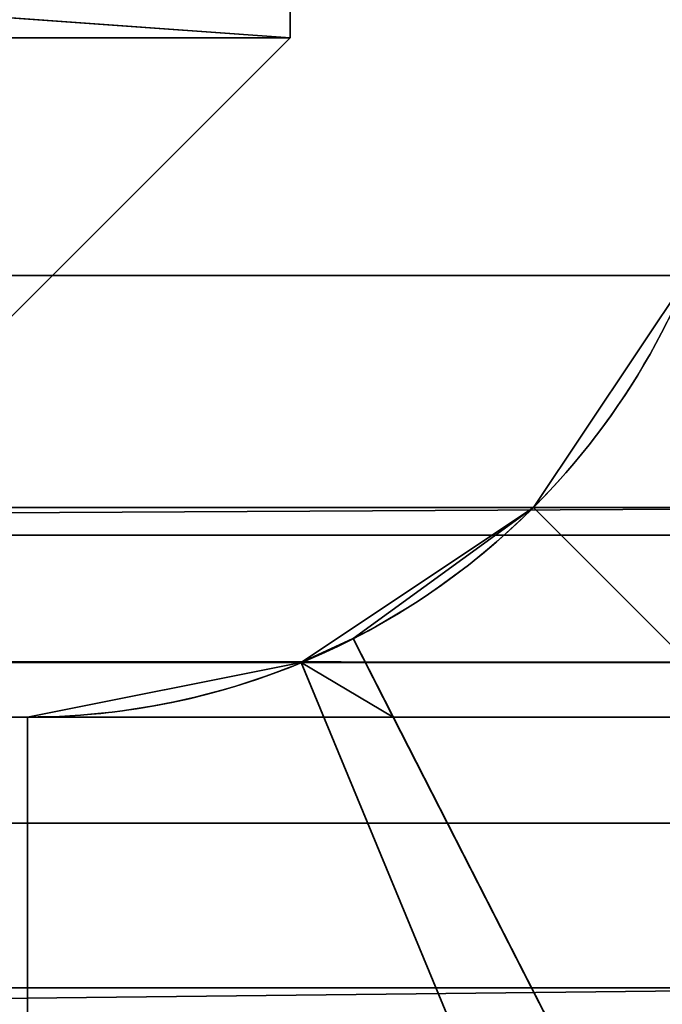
# Model space of a CAD drawing. Header units: millimetres. Extents: x -603 to 3703, y -120 to 249.
# Tile 644 of 656: x 1984.4 to 1985.82, y 16.17 to 18.34. Entities that reach past the tile are written whole.
import ezdxf

# ---------------------------------------------------------------- set-up
doc = ezdxf.new("R2010")
doc.units = ezdxf.units.MM
doc.layers.add('152', color=7, linetype='Continuous', true_color=0xffffff)

# ---------------------------------------------------------------- blocks, each defined once
blk = doc.blocks.new('UG_SURFACE_002')
at = {"layer": '152', "color": 252, "linetype": 'Continuous', "lineweight": 35}
for points in [[(2177.5, -30, 2213.0001), (2177.5, 229.8, 2213.0001), (822.5, 229.8, 2213.0001), (822.5, -30, 2213.0001)], [(972.5, -30, 2063), (972.5, 229.8, 2063), (2027.4999, 229.8, 2063), (2027.4999, -30, 2063)]]:
    blk.add_3dface(points, dxfattribs=at)
blk = doc.blocks.new('UG_SURFACE_130')
at = {"layer": '152', "color": 41, "linetype": 'Continuous', "lineweight": 35}
for points in [[(1985, 18.3, 2018.5001), (1985, 70.3, 2018.5001), (1015, 70.3, 2018.5001), (1015, 18.3, 2018.5001)], [(1978, 18.8, 2011.4999), (1985, 70.3, 2018.5001), (1985, 18.3, 2018.5001)], [(1985, 18.3, 2018.5001), (1983.5, 16.8, 2017), (1978, 16.8, 2011.4999), (1978, 18.8, 2011.4999)], [(1983.5, 16.8, 2017), (1985, 18.3, 2018.5001), (1015, 18.3, 2018.5001), (1016.5, 16.8, 2017)]]:
    blk.add_3dface(points, dxfattribs=at)
blk = doc.blocks.new('UG_SURFACE_141')
at = {"layer": '152', "color": 41, "linetype": 'Continuous', "lineweight": 35}
for points in [[(1978, 18.8, -5), (1985, 70.3, -5), (1985, 18.3, -5)], [(1985, 18.3, 2018.5001), (1985, 70.3, 2018.5001), (1978, 18.8, 2011.4999)], [(1985, 18.3, -5), (1985, 70.3, -5), (1985, 70.3, 2018.5001), (1985, 18.3, 2018.5001)], [(1985, 18.3, -5), (1983.5, 16.8, -5), (1978, 16.8, -5), (1978, 18.8, -5)], [(1978, 18.8, 2011.4999), (1978, 16.8, 2011.4999), (1983.5, 16.8, 2017), (1985, 18.3, 2018.5001)], [(1983.5, 16.8, -5), (1985, 18.3, -5), (1985, 18.3, 2018.5001), (1983.5, 16.8, 2017)]]:
    blk.add_3dface(points, dxfattribs=at)
blk = doc.blocks.new('UG_SURFACE_145')
at = {"layer": '152', "color": 252, "linetype": 'Continuous', "lineweight": 35}
for points in [[(1935.2, 18.38, 2019.5), (1986.5, 18.38, 2019.5), (1986.5, 17.7754, 2019.3796), (1935.2, 17.7754, 2019.3796)], [(1935.2, 17.2013, 2020.7655), (1986.5, 17.2013, 2020.7655), (1986.5, 18.38, 2020.9999), (1935.2, 18.38, 2020.9999)], [(1935.2, 17.7754, 2019.3796), (1986.5, 17.7754, 2019.3796), (1986.5, 17.2628, 2019.0372), (1935.2, 17.2628, 2019.0372)], [(1935.2, 16.9732, 2018.6391), (1986.5, 17.2628, 2019.0372), (1986.5, 16.9203, 2018.5246)], [(1935.2, 16.9732, 2018.6391), (1935.2, 17.2628, 2019.0372), (1986.5, 17.2628, 2019.0372)], [(1935.2, 16.2021, 2020.098), (1986.5, 16.2021, 2020.098), (1986.5, 17.2013, 2020.7655), (1935.2, 17.2013, 2020.7655)], [(1986.5, 16.9203, 2018.5246), (1932.7, 16.9203, 2018.5246), (1935.2, 16.9732, 2018.6391)], [(1986.5, 16.8, 2017.92), (1932.7, 16.8, 2017.92), (1932.7, 16.9203, 2018.5246), (1986.5, 16.9203, 2018.5246)], [(1932.7, 16.8, 2017.92), (1986.5, 16.8, 2017.92), (1935.2, 16.8, 2015.9006)], [(1986.5, 16.8, 2017.92), (1986.5, 16.8, 2012.5799), (1935.2, 16.8, 2012.5799), (1935.2, 16.8, 2015.9006)], [(1935.2, 16.8, 2012.5799), (1986.5, 16.8, 2012.5799), (1986.5, 16.5655, 2011.4014), (1935.2, 16.5655, 2011.4014)], [(1935.2, 16.5655, 2011.4014), (1986.5, 16.5655, 2011.4014), (1986.5, 15.8979, 2010.4022), (1935.2, 15.8979, 2010.4022)], [(1986.5, 16.2021, 2020.098), (1935.2, 16.2021, 2020.098), (1935.2, 15.6376, 2019.3219)], [(1935.2, 15.6376, 2019.3219), (1986.5, 15.5345, 2019.0988), (1986.5, 16.2021, 2020.098)]]:
    blk.add_3dface(points, dxfattribs=at)
blk = doc.blocks.new('UG_SURFACE_146')
at = {"layer": '152', "color": 252, "linetype": 'Continuous', "lineweight": 35}
for points in [[(1985.5372, 17.2628, 79.2), (1985.8798, 17.7754, 79.2), (1987.2656, 17.2013, 79.2), (1986.5979, 16.2021, 79.2)], [(1986.5979, 16.2021, 372.8), (1987.2656, 17.2013, 372.8), (1985.8798, 17.7754, 372.8), (1985.5372, 17.2628, 372.8)], [(1985.5372, 17.2628, 389.2), (1985.8798, 17.7754, 389.2), (1987.2656, 17.2013, 389.2), (1986.5979, 16.2021, 389.2)], [(1986.5979, 16.2021, 682.8), (1987.2656, 17.2013, 682.8), (1985.8798, 17.7754, 682.8), (1985.5372, 17.2628, 682.8)], [(1985.5372, 17.2628, 699.2), (1985.8798, 17.7754, 699.2), (1987.2656, 17.2013, 699.2), (1986.5979, 16.2021, 699.2)], [(1986.5979, 16.2021, 992.8), (1987.2656, 17.2013, 992.8), (1985.8798, 17.7754, 992.8), (1985.5372, 17.2628, 992.8)], [(1985.5372, 17.2628, 1009.2), (1985.8798, 17.7754, 1009.2), (1987.2656, 17.2013, 1009.2), (1986.5979, 16.2021, 1009.2)], [(1986.5979, 16.2021, 1302.8001), (1987.2656, 17.2013, 1302.8001), (1985.8798, 17.7754, 1302.8001), (1985.5372, 17.2628, 1302.8001)], [(1985.5372, 17.2628, 1319.2), (1985.8798, 17.7754, 1319.2), (1987.2656, 17.2013, 1319.2), (1986.5979, 16.2021, 1319.2)], [(1986.5979, 16.2021, 1612.8), (1987.2656, 17.2013, 1612.8), (1985.8798, 17.7754, 1612.8), (1985.5372, 17.2628, 1612.8)], [(1985.5372, 17.2628, 1629.2), (1985.8798, 17.7754, 1629.2), (1987.2656, 17.2013, 1629.2), (1986.5979, 16.2021, 1629.2)], [(1986.5979, 16.2021, 1922.7999), (1987.2656, 17.2013, 1922.7999), (1985.8798, 17.7754, 1922.7999), (1985.5372, 17.2628, 1922.7999)], [(1985.5372, 17.2628, 1939.2), (1985.8798, 17.7754, 1939.2), (1987.2656, 17.2013, 1939.2), (1986.5979, 16.2021, 1939.2)], [(1986.5979, 16.2021, 62.8), (1987.2656, 17.2013, 62.8), (1985.8798, 17.7754, 62.8), (1985.5372, 17.2628, 62.8)], [(1985.5372, 17.2628, 1939.2), (1985.5372, 17.2628, 2009.0001), (1985.8798, 17.7754, 2009.0001), (1985.8798, 17.7754, 1939.2)], [(1985.8798, 17.7754, 62.8), (1985.8798, 17.7754, -7), (1985.5372, 17.2628, -7), (1985.5372, 17.2628, 62.8)], [(1985.5372, 17.2628, 1629.2), (1985.5372, 17.2628, 1686.42), (1985.8798, 17.7754, 1686.42), (1985.8798, 17.7754, 1629.2)], [(1985.8798, 17.7754, 1922.7999), (1985.8798, 17.7754, 1865.58), (1985.5372, 17.2628, 1865.58), (1985.5372, 17.2628, 1922.7999)], [(1985.5372, 17.2628, 1686.42), (1985.5372, 17.2628, 1746.14), (1985.8798, 17.7754, 1746.14), (1985.8798, 17.7754, 1686.42)], [(1985.5372, 17.2628, 1746.14), (1985.5372, 17.2628, 1805.86), (1985.8798, 17.7754, 1805.86), (1985.8798, 17.7754, 1746.14)], [(1985.5372, 17.2628, 1805.86), (1985.5372, 17.2628, 1865.58), (1985.8798, 17.7754, 1865.58), (1985.8798, 17.7754, 1805.86)], [(1985.5372, 17.2628, 1319.2), (1985.5372, 17.2628, 1376.42), (1985.8798, 17.7754, 1376.42), (1985.8798, 17.7754, 1319.2)], [(1985.8798, 17.7754, 1612.8), (1985.8798, 17.7754, 1555.58), (1985.5372, 17.2628, 1555.58), (1985.5372, 17.2628, 1612.8)], [(1985.5372, 17.2628, 1376.42), (1985.5372, 17.2628, 1436.1399), (1985.8798, 17.7754, 1436.1399), (1985.8798, 17.7754, 1376.42)], [(1985.5372, 17.2628, 1436.1399), (1985.5372, 17.2628, 1495.86), (1985.8798, 17.7754, 1495.86), (1985.8798, 17.7754, 1436.1399)], [(1985.5372, 17.2628, 1495.86), (1985.5372, 17.2628, 1555.58), (1985.8798, 17.7754, 1555.58), (1985.8798, 17.7754, 1495.86)], [(1985.5372, 17.2628, 1009.2), (1985.5372, 17.2628, 1066.42), (1985.8798, 17.7754, 1066.42), (1985.8798, 17.7754, 1009.2)], [(1985.8798, 17.7754, 1302.8001), (1985.8798, 17.7754, 1245.58), (1985.5372, 17.2628, 1245.58), (1985.5372, 17.2628, 1302.8001)], [(1985.5372, 17.2628, 1066.42), (1985.5372, 17.2628, 1126.14), (1985.8798, 17.7754, 1126.14), (1985.8798, 17.7754, 1066.42)], [(1985.5372, 17.2628, 1126.14), (1985.5372, 17.2628, 1185.86), (1985.8798, 17.7754, 1185.86), (1985.8798, 17.7754, 1126.14)], [(1985.5372, 17.2628, 1185.86), (1985.5372, 17.2628, 1245.58), (1985.8798, 17.7754, 1245.58), (1985.8798, 17.7754, 1185.86)], [(1985.5372, 17.2628, 699.2), (1985.5372, 17.2628, 746.4667), (1985.8798, 17.7754, 746.4667), (1985.8798, 17.7754, 699.2)], [(1985.8798, 17.7754, 992.8), (1985.8798, 17.7754, 945.5333), (1985.5372, 17.2628, 945.5333), (1985.5372, 17.2628, 992.8)], [(1985.5372, 17.2628, 746.4667), (1985.5372, 17.2628, 796.2334), (1985.8798, 17.7754, 796.2334), (1985.8798, 17.7754, 746.4667)], [(1985.5372, 17.2628, 796.2334), (1985.5372, 17.2628, 846), (1985.8798, 17.7754, 846), (1985.8798, 17.7754, 796.2334)], [(1985.5372, 17.2628, 846), (1985.5372, 17.2628, 895.7667), (1985.8798, 17.7754, 895.7667), (1985.8798, 17.7754, 846)], [(1985.5372, 17.2628, 895.7667), (1985.5372, 17.2628, 945.5333), (1985.8798, 17.7754, 945.5333), (1985.8798, 17.7754, 895.7667)], [(1985.5372, 17.2628, 389.2), (1985.5372, 17.2628, 446.42), (1985.8798, 17.7754, 446.42), (1985.8798, 17.7754, 389.2)], [(1985.8798, 17.7754, 682.8), (1985.8798, 17.7754, 625.58), (1985.5372, 17.2628, 625.58), (1985.5372, 17.2628, 682.8)], [(1985.5372, 17.2628, 446.42), (1985.5372, 17.2628, 506.14), (1985.8798, 17.7754, 506.14), (1985.8798, 17.7754, 446.42)], [(1985.5372, 17.2628, 506.14), (1985.5372, 17.2628, 565.86), (1985.8798, 17.7754, 565.86), (1985.8798, 17.7754, 506.14)], [(1985.5372, 17.2628, 565.86), (1985.5372, 17.2628, 625.58), (1985.8798, 17.7754, 625.58), (1985.8798, 17.7754, 565.86)], [(1985.5372, 17.2628, 79.2), (1985.5372, 17.2628, 136.42), (1985.8798, 17.7754, 136.42), (1985.8798, 17.7754, 79.2)], [(1985.8798, 17.7754, 372.8), (1985.8798, 17.7754, 315.58), (1985.5372, 17.2628, 315.58), (1985.5372, 17.2628, 372.8)], [(1985.5372, 17.2628, 136.42), (1985.5372, 17.2628, 196.14), (1985.8798, 17.7754, 196.14), (1985.8798, 17.7754, 136.42)], [(1985.5372, 17.2628, 196.14), (1985.5372, 17.2628, 255.86), (1985.8798, 17.7754, 255.86), (1985.8798, 17.7754, 196.14)], [(1985.5372, 17.2628, 255.86), (1985.5372, 17.2628, 315.58), (1985.8798, 17.7754, 315.58), (1985.8798, 17.7754, 255.86)], [(1986.5979, 16.2021, 2009.0001), (1987.2656, 17.2013, 2009.0001), (1985.8798, 17.7754, 2009.0001), (1985.5372, 17.2628, 2009.0001)], [(1985.5372, 17.2628, -7), (1985.8798, 17.7754, -7), (1987.2656, 17.2013, -7), (1986.5979, 16.2021, -7)], [(1985.1391, 16.9732, 1939.2), (1985.0247, 16.9203, 2009.0001), (1985.5372, 17.2628, 2009.0001)], [(1985.1391, 16.9732, 62.8), (1985.5372, 17.2628, -7), (1985.0247, 16.9203, -7)], [(1985.1391, 16.9732, 1922.7999), (1985.5372, 17.2628, 1865.58), (1985.0247, 16.9203, 1865.58)], [(1985.1391, 16.9732, 1629.2), (1985.0247, 16.9203, 1686.42), (1985.5372, 17.2628, 1686.42)], [(1985.0247, 16.9203, 1686.42), (1985.0247, 16.9203, 1746.14), (1985.5372, 17.2628, 1746.14), (1985.5372, 17.2628, 1686.42)], [(1985.0247, 16.9203, 1746.14), (1985.0247, 16.9203, 1805.86), (1985.5372, 17.2628, 1805.86), (1985.5372, 17.2628, 1746.14)], [(1985.0247, 16.9203, 1805.86), (1985.0247, 16.9203, 1865.58), (1985.5372, 17.2628, 1865.58), (1985.5372, 17.2628, 1805.86)], [(1985.1391, 16.9732, 1612.8), (1985.5372, 17.2628, 1555.58), (1985.0247, 16.9203, 1555.58)], [(1985.1391, 16.9732, 1319.2), (1985.0247, 16.9203, 1376.42), (1985.5372, 17.2628, 1376.42)], [(1985.0247, 16.9203, 1376.42), (1985.0247, 16.9203, 1436.1399), (1985.5372, 17.2628, 1436.1399), (1985.5372, 17.2628, 1376.42)], [(1985.0247, 16.9203, 1436.1399), (1985.0247, 16.9203, 1495.86), (1985.5372, 17.2628, 1495.86), (1985.5372, 17.2628, 1436.1399)], [(1985.0247, 16.9203, 1495.86), (1985.0247, 16.9203, 1555.58), (1985.5372, 17.2628, 1555.58), (1985.5372, 17.2628, 1495.86)], [(1985.1391, 16.9732, 1302.8001), (1985.5372, 17.2628, 1245.58), (1985.0247, 16.9203, 1245.58)], [(1985.1391, 16.9732, 1009.2), (1985.0247, 16.9203, 1066.42), (1985.5372, 17.2628, 1066.42)], [(1985.0247, 16.9203, 1066.42), (1985.0247, 16.9203, 1126.14), (1985.5372, 17.2628, 1126.14), (1985.5372, 17.2628, 1066.42)], [(1985.0247, 16.9203, 1126.14), (1985.0247, 16.9203, 1185.86), (1985.5372, 17.2628, 1185.86), (1985.5372, 17.2628, 1126.14)], [(1985.0247, 16.9203, 1185.86), (1985.0247, 16.9203, 1245.58), (1985.5372, 17.2628, 1245.58), (1985.5372, 17.2628, 1185.86)], [(1985.1391, 16.9732, 992.8), (1985.5372, 17.2628, 945.5333), (1985.0247, 16.9203, 945.5333)], [(1985.1391, 16.9732, 699.2), (1985.0247, 16.9203, 746.4667), (1985.5372, 17.2628, 746.4667)], [(1985.0247, 16.9203, 746.4667), (1985.0247, 16.9203, 796.2334), (1985.5372, 17.2628, 796.2334), (1985.5372, 17.2628, 746.4667)], [(1985.0247, 16.9203, 796.2334), (1985.0247, 16.9203, 846), (1985.5372, 17.2628, 846), (1985.5372, 17.2628, 796.2334)], [(1985.0247, 16.9203, 846), (1985.0247, 16.9203, 895.7667), (1985.5372, 17.2628, 895.7667), (1985.5372, 17.2628, 846)], [(1985.0247, 16.9203, 895.7667), (1985.0247, 16.9203, 945.5333), (1985.5372, 17.2628, 945.5333), (1985.5372, 17.2628, 895.7667)], [(1985.1391, 16.9732, 682.8), (1985.5372, 17.2628, 625.58), (1985.0247, 16.9203, 625.58)], [(1985.1391, 16.9732, 389.2), (1985.0247, 16.9203, 446.42), (1985.5372, 17.2628, 446.42)], [(1985.0247, 16.9203, 446.42), (1985.0247, 16.9203, 506.14), (1985.5372, 17.2628, 506.14), (1985.5372, 17.2628, 446.42)], [(1985.0247, 16.9203, 506.14), (1985.0247, 16.9203, 565.86), (1985.5372, 17.2628, 565.86), (1985.5372, 17.2628, 506.14)], [(1985.0247, 16.9203, 565.86), (1985.0247, 16.9203, 625.58), (1985.5372, 17.2628, 625.58), (1985.5372, 17.2628, 565.86)], [(1985.1391, 16.9732, 372.8), (1985.5372, 17.2628, 315.58), (1985.0247, 16.9203, 315.58)], [(1985.1391, 16.9732, 79.2), (1985.0247, 16.9203, 136.42), (1985.5372, 17.2628, 136.42)], [(1985.0247, 16.9203, 136.42), (1985.0247, 16.9203, 196.14), (1985.5372, 17.2628, 196.14), (1985.5372, 17.2628, 136.42)], [(1985.0247, 16.9203, 196.14), (1985.0247, 16.9203, 255.86), (1985.5372, 17.2628, 255.86), (1985.5372, 17.2628, 196.14)], [(1985.0247, 16.9203, 255.86), (1985.0247, 16.9203, 315.58), (1985.5372, 17.2628, 315.58), (1985.5372, 17.2628, 255.86)], [(1985.5372, 17.2628, 2009.0001), (1985.0247, 16.9203, 2009.0001), (1985.5987, 15.5345, 2009.0001), (1986.5979, 16.2021, 2009.0001)], [(1986.5979, 16.2021, -7), (1985.5987, 15.5345, -7), (1985.0247, 16.9203, -7), (1985.5372, 17.2628, -7)], [(1986.5979, 16.2021, 79.2), (1985.822, 15.6376, 79.2), (1985.1391, 16.9732, 79.2), (1985.5372, 17.2628, 79.2)], [(1985.5372, 17.2628, 372.8), (1985.1391, 16.9732, 372.8), (1985.822, 15.6376, 372.8), (1986.5979, 16.2021, 372.8)], [(1986.5979, 16.2021, 389.2), (1985.822, 15.6376, 389.2), (1985.1391, 16.9732, 389.2), (1985.5372, 17.2628, 389.2)], [(1985.5372, 17.2628, 682.8), (1985.1391, 16.9732, 682.8), (1985.822, 15.6376, 682.8), (1986.5979, 16.2021, 682.8)], [(1986.5979, 16.2021, 699.2), (1985.822, 15.6376, 699.2), (1985.1391, 16.9732, 699.2), (1985.5372, 17.2628, 699.2)], [(1985.5372, 17.2628, 992.8), (1985.1391, 16.9732, 992.8), (1985.822, 15.6376, 992.8), (1986.5979, 16.2021, 992.8)], [(1986.5979, 16.2021, 1009.2), (1985.822, 15.6376, 1009.2), (1985.1391, 16.9732, 1009.2), (1985.5372, 17.2628, 1009.2)], [(1985.5372, 17.2628, 1302.8001), (1985.1391, 16.9732, 1302.8001), (1985.822, 15.6376, 1302.8001), (1986.5979, 16.2021, 1302.8001)], [(1986.5979, 16.2021, 1319.2), (1985.822, 15.6376, 1319.2), (1985.1391, 16.9732, 1319.2), (1985.5372, 17.2628, 1319.2)], [(1985.5372, 17.2628, 1612.8), (1985.1391, 16.9732, 1612.8), (1985.822, 15.6376, 1612.8), (1986.5979, 16.2021, 1612.8)], [(1986.5979, 16.2021, 1629.2), (1985.822, 15.6376, 1629.2), (1985.1391, 16.9732, 1629.2), (1985.5372, 17.2628, 1629.2)], [(1985.5372, 17.2628, 1922.7999), (1985.1391, 16.9732, 1922.7999), (1985.822, 15.6376, 1922.7999), (1986.5979, 16.2021, 1922.7999)], [(1986.5979, 16.2021, 1939.2), (1985.822, 15.6376, 1939.2), (1985.1391, 16.9732, 1939.2), (1985.5372, 17.2628, 1939.2)], [(1985.5372, 17.2628, 62.8), (1985.1391, 16.9732, 62.8), (1985.822, 15.6376, 62.8), (1986.5979, 16.2021, 62.8)], [(1985.5372, 17.2628, 2009.0001), (1985.5372, 17.2628, 1939.2), (1985.1391, 16.9732, 1939.2)], [(1985.1391, 16.9732, 62.8), (1985.5372, 17.2628, 62.8), (1985.5372, 17.2628, -7)], [(1985.1391, 16.9732, 1922.7999), (1985.5372, 17.2628, 1922.7999), (1985.5372, 17.2628, 1865.58)], [(1985.5372, 17.2628, 1686.42), (1985.5372, 17.2628, 1629.2), (1985.1391, 16.9732, 1629.2)], [(1985.1391, 16.9732, 1612.8), (1985.5372, 17.2628, 1612.8), (1985.5372, 17.2628, 1555.58)], [(1985.5372, 17.2628, 1376.42), (1985.5372, 17.2628, 1319.2), (1985.1391, 16.9732, 1319.2)], [(1985.1391, 16.9732, 1302.8001), (1985.5372, 17.2628, 1302.8001), (1985.5372, 17.2628, 1245.58)], [(1985.5372, 17.2628, 1066.42), (1985.5372, 17.2628, 1009.2), (1985.1391, 16.9732, 1009.2)], [(1985.1391, 16.9732, 992.8), (1985.5372, 17.2628, 992.8), (1985.5372, 17.2628, 945.5333)], [(1985.5372, 17.2628, 746.4667), (1985.5372, 17.2628, 699.2), (1985.1391, 16.9732, 699.2)], [(1985.1391, 16.9732, 682.8), (1985.5372, 17.2628, 682.8), (1985.5372, 17.2628, 625.58)], [(1985.5372, 17.2628, 446.42), (1985.5372, 17.2628, 389.2), (1985.1391, 16.9732, 389.2)], [(1985.1391, 16.9732, 372.8), (1985.5372, 17.2628, 372.8), (1985.5372, 17.2628, 315.58)], [(1985.5372, 17.2628, 136.42), (1985.5372, 17.2628, 79.2), (1985.1391, 16.9732, 79.2)], [(1985.1391, 16.9732, 1939.2), (1985.1391, 16.9732, 1936.7), (1985.0247, 16.9203, 1936.7), (1985.0247, 16.9203, 2009.0001)], [(1985.0247, 16.9203, 1936.7), (1985.1391, 16.9732, 1936.7), (1985.2277, 16.8, 1936.7)], [(1985.0247, 16.9203, -7), (1985.0247, 16.9203, 65.3), (1985.1391, 16.9732, 62.8)], [(1985.0247, 16.9203, 65.3), (1985.1391, 16.9732, 65.3), (1985.1391, 16.9732, 62.8)], [(1985.2277, 16.8, 65.3), (1985.1391, 16.9732, 65.3), (1985.0247, 16.9203, 65.3)], [(1985.0247, 16.9203, 1626.7), (1985.1391, 16.9732, 1626.7), (1985.2277, 16.8, 1626.7)], [(1985.0247, 16.9203, 1865.58), (1985.0247, 16.9203, 1925.3), (1985.1391, 16.9732, 1922.7999)], [(1985.0247, 16.9203, 1925.3), (1985.1391, 16.9732, 1925.3), (1985.1391, 16.9732, 1922.7999)], [(1985.1391, 16.9732, 1629.2), (1985.1391, 16.9732, 1626.7), (1985.0247, 16.9203, 1626.7), (1985.0247, 16.9203, 1686.42)], [(1985.2277, 16.8, 1925.3), (1985.1391, 16.9732, 1925.3), (1985.0247, 16.9203, 1925.3)], [(1985.0247, 16.9203, 1316.7), (1985.1391, 16.9732, 1316.7), (1985.2277, 16.8, 1316.7)], [(1985.0247, 16.9203, 1555.58), (1985.0247, 16.9203, 1615.3001), (1985.1391, 16.9732, 1612.8)], [(1985.0247, 16.9203, 1615.3001), (1985.1391, 16.9732, 1615.3001), (1985.1391, 16.9732, 1612.8)], [(1985.1391, 16.9732, 1319.2), (1985.1391, 16.9732, 1316.7), (1985.0247, 16.9203, 1316.7), (1985.0247, 16.9203, 1376.42)], [(1985.2277, 16.8, 1615.3001), (1985.1391, 16.9732, 1615.3001), (1985.0247, 16.9203, 1615.3001)], [(1985.0247, 16.9203, 1006.7), (1985.1391, 16.9732, 1006.7), (1985.2277, 16.8, 1006.7)], [(1985.0247, 16.9203, 1245.58), (1985.0247, 16.9203, 1305.3), (1985.1391, 16.9732, 1302.8001)], [(1985.0247, 16.9203, 1305.3), (1985.1391, 16.9732, 1305.3), (1985.1391, 16.9732, 1302.8001)], [(1985.1391, 16.9732, 1009.2), (1985.1391, 16.9732, 1006.7), (1985.0247, 16.9203, 1006.7), (1985.0247, 16.9203, 1066.42)], [(1985.2277, 16.8, 1305.3), (1985.1391, 16.9732, 1305.3), (1985.0247, 16.9203, 1305.3)], [(1985.0247, 16.9203, 696.7), (1985.1391, 16.9732, 696.7), (1985.2277, 16.8, 696.7)], [(1985.0247, 16.9203, 945.5333), (1985.0247, 16.9203, 995.3), (1985.1391, 16.9732, 992.8)], [(1985.0247, 16.9203, 995.3), (1985.1391, 16.9732, 995.3), (1985.1391, 16.9732, 992.8)], [(1985.1391, 16.9732, 699.2), (1985.1391, 16.9732, 696.7), (1985.0247, 16.9203, 696.7), (1985.0247, 16.9203, 746.4667)], [(1985.2277, 16.8, 995.3), (1985.1391, 16.9732, 995.3), (1985.0247, 16.9203, 995.3)], [(1985.0247, 16.9203, 386.7), (1985.1391, 16.9732, 386.7), (1985.2277, 16.8, 386.7)], [(1985.0247, 16.9203, 625.58), (1985.0247, 16.9203, 685.3), (1985.1391, 16.9732, 682.8)], [(1985.0247, 16.9203, 685.3), (1985.1391, 16.9732, 685.3), (1985.1391, 16.9732, 682.8)], [(1985.1391, 16.9732, 389.2), (1985.1391, 16.9732, 386.7), (1985.0247, 16.9203, 386.7), (1985.0247, 16.9203, 446.42)], [(1985.2277, 16.8, 685.3), (1985.1391, 16.9732, 685.3), (1985.0247, 16.9203, 685.3)], [(1985.0247, 16.9203, 76.7), (1985.1391, 16.9732, 76.7), (1985.2277, 16.8, 76.7)], [(1985.0247, 16.9203, 315.58), (1985.0247, 16.9203, 375.3), (1985.1391, 16.9732, 372.8)], [(1985.0247, 16.9203, 375.3), (1985.1391, 16.9732, 375.3), (1985.1391, 16.9732, 372.8)], [(1985.1391, 16.9732, 79.2), (1985.1391, 16.9732, 76.7), (1985.0247, 16.9203, 76.7), (1985.0247, 16.9203, 136.42)], [(1985.2277, 16.8, 375.3), (1985.1391, 16.9732, 375.3), (1985.0247, 16.9203, 375.3)], [(1985.1391, 16.9732, 1939.2), (1985.822, 15.6376, 1939.2), (1985.822, 15.6376, 1936.7), (1985.2277, 16.8, 1936.7)], [(1985.2277, 16.8, 1936.7), (1985.1391, 16.9732, 1936.7), (1985.1391, 16.9732, 1939.2)], [(1985.1391, 16.9732, 62.8), (1985.1391, 16.9732, 65.3), (1985.2277, 16.8, 65.3)], [(1985.2277, 16.8, 65.3), (1985.822, 15.6376, 65.3), (1985.822, 15.6376, 62.8), (1985.1391, 16.9732, 62.8)], [(1985.1391, 16.9732, 1629.2), (1985.822, 15.6376, 1629.2), (1985.822, 15.6376, 1626.7), (1985.2277, 16.8, 1626.7)], [(1985.2277, 16.8, 1626.7), (1985.1391, 16.9732, 1626.7), (1985.1391, 16.9732, 1629.2)], [(1985.1391, 16.9732, 1922.7999), (1985.1391, 16.9732, 1925.3), (1985.2277, 16.8, 1925.3)], [(1985.2277, 16.8, 1925.3), (1985.822, 15.6376, 1925.3), (1985.822, 15.6376, 1922.7999), (1985.1391, 16.9732, 1922.7999)], [(1985.1391, 16.9732, 1319.2), (1985.822, 15.6376, 1319.2), (1985.822, 15.6376, 1316.7), (1985.2277, 16.8, 1316.7)], [(1985.2277, 16.8, 1316.7), (1985.1391, 16.9732, 1316.7), (1985.1391, 16.9732, 1319.2)], [(1985.1391, 16.9732, 1612.8), (1985.1391, 16.9732, 1615.3001), (1985.2277, 16.8, 1615.3001)], [(1985.2277, 16.8, 1615.3001), (1985.822, 15.6376, 1615.3001), (1985.822, 15.6376, 1612.8), (1985.1391, 16.9732, 1612.8)], [(1985.1391, 16.9732, 1009.2), (1985.822, 15.6376, 1009.2), (1985.822, 15.6376, 1006.7), (1985.2277, 16.8, 1006.7)], [(1985.2277, 16.8, 1006.7), (1985.1391, 16.9732, 1006.7), (1985.1391, 16.9732, 1009.2)], [(1985.1391, 16.9732, 1302.8001), (1985.1391, 16.9732, 1305.3), (1985.2277, 16.8, 1305.3)], [(1985.2277, 16.8, 1305.3), (1985.822, 15.6376, 1305.3), (1985.822, 15.6376, 1302.8001), (1985.1391, 16.9732, 1302.8001)], [(1985.1391, 16.9732, 699.2), (1985.822, 15.6376, 699.2), (1985.822, 15.6376, 696.7), (1985.2277, 16.8, 696.7)], [(1985.2277, 16.8, 696.7), (1985.1391, 16.9732, 696.7), (1985.1391, 16.9732, 699.2)], [(1985.1391, 16.9732, 992.8), (1985.1391, 16.9732, 995.3), (1985.2277, 16.8, 995.3)], [(1985.2277, 16.8, 995.3), (1985.822, 15.6376, 995.3), (1985.822, 15.6376, 992.8), (1985.1391, 16.9732, 992.8)], [(1985.1391, 16.9732, 389.2), (1985.822, 15.6376, 389.2), (1985.822, 15.6376, 386.7), (1985.2277, 16.8, 386.7)], [(1985.2277, 16.8, 386.7), (1985.1391, 16.9732, 386.7), (1985.1391, 16.9732, 389.2)], [(1985.1391, 16.9732, 682.8), (1985.1391, 16.9732, 685.3), (1985.2277, 16.8, 685.3)], [(1985.2277, 16.8, 685.3), (1985.822, 15.6376, 685.3), (1985.822, 15.6376, 682.8), (1985.1391, 16.9732, 682.8)], [(1985.1391, 16.9732, 79.2), (1985.822, 15.6376, 79.2), (1985.822, 15.6376, 76.7), (1985.2277, 16.8, 76.7)], [(1985.2277, 16.8, 76.7), (1985.1391, 16.9732, 76.7), (1985.1391, 16.9732, 79.2)], [(1985.1391, 16.9732, 372.8), (1985.1391, 16.9732, 375.3), (1985.2277, 16.8, 375.3)], [(1985.2277, 16.8, 375.3), (1985.822, 15.6376, 375.3), (1985.822, 15.6376, 372.8), (1985.1391, 16.9732, 372.8)], [(1984.4199, 16.8, 1936.7), (1984.4199, 16.8, 2009.0001), (1985.0247, 16.9203, 2009.0001), (1985.0247, 16.9203, 1936.7)], [(1985.2277, 16.8, 1936.7), (1984.4199, 16.8, 1936.7), (1985.0247, 16.9203, 1936.7)], [(1984.4199, 16.8, -7), (1984.4199, 16.8, 65.3), (1985.0247, 16.9203, 65.3), (1985.0247, 16.9203, -7)], [(1985.0247, 16.9203, 65.3), (1984.4199, 16.8, 65.3), (1985.2277, 16.8, 65.3)], [(1985.2277, 16.8, 1626.7), (1984.4199, 16.8, 1626.7), (1985.0247, 16.9203, 1626.7)], [(1984.4199, 16.8, 1626.7), (1984.4199, 16.8, 1686.42), (1985.0247, 16.9203, 1686.42), (1985.0247, 16.9203, 1626.7)], [(1984.4199, 16.8, 1686.42), (1984.4199, 16.8, 1746.14), (1985.0247, 16.9203, 1746.14), (1985.0247, 16.9203, 1686.42)], [(1984.4199, 16.8, 1746.14), (1984.4199, 16.8, 1805.86), (1985.0247, 16.9203, 1805.86), (1985.0247, 16.9203, 1746.14)], [(1984.4199, 16.8, 1805.86), (1984.4199, 16.8, 1865.58), (1985.0247, 16.9203, 1865.58), (1985.0247, 16.9203, 1805.86)], [(1984.4199, 16.8, 1865.58), (1984.4199, 16.8, 1925.3), (1985.0247, 16.9203, 1925.3), (1985.0247, 16.9203, 1865.58)], [(1985.0247, 16.9203, 1925.3), (1984.4199, 16.8, 1925.3), (1985.2277, 16.8, 1925.3)], [(1985.2277, 16.8, 1316.7), (1984.4199, 16.8, 1316.7), (1985.0247, 16.9203, 1316.7)], [(1984.4199, 16.8, 1316.7), (1984.4199, 16.8, 1376.42), (1985.0247, 16.9203, 1376.42), (1985.0247, 16.9203, 1316.7)], [(1984.4199, 16.8, 1376.42), (1984.4199, 16.8, 1436.1399), (1985.0247, 16.9203, 1436.1399), (1985.0247, 16.9203, 1376.42)], [(1984.4199, 16.8, 1436.1399), (1984.4199, 16.8, 1495.86), (1985.0247, 16.9203, 1495.86), (1985.0247, 16.9203, 1436.1399)], [(1984.4199, 16.8, 1495.86), (1984.4199, 16.8, 1555.58), (1985.0247, 16.9203, 1555.58), (1985.0247, 16.9203, 1495.86)], [(1984.4199, 16.8, 1555.58), (1984.4199, 16.8, 1615.3001), (1985.0247, 16.9203, 1615.3001), (1985.0247, 16.9203, 1555.58)], [(1985.0247, 16.9203, 1615.3001), (1984.4199, 16.8, 1615.3001), (1985.2277, 16.8, 1615.3001)], [(1985.2277, 16.8, 1006.7), (1984.4199, 16.8, 1006.7), (1985.0247, 16.9203, 1006.7)], [(1984.4199, 16.8, 1006.7), (1984.4199, 16.8, 1066.42), (1985.0247, 16.9203, 1066.42), (1985.0247, 16.9203, 1006.7)], [(1984.4199, 16.8, 1066.42), (1984.4199, 16.8, 1126.14), (1985.0247, 16.9203, 1126.14), (1985.0247, 16.9203, 1066.42)], [(1984.4199, 16.8, 1126.14), (1984.4199, 16.8, 1185.86), (1985.0247, 16.9203, 1185.86), (1985.0247, 16.9203, 1126.14)], [(1984.4199, 16.8, 1185.86), (1984.4199, 16.8, 1245.58), (1985.0247, 16.9203, 1245.58), (1985.0247, 16.9203, 1185.86)], [(1984.4199, 16.8, 1245.58), (1984.4199, 16.8, 1305.3), (1985.0247, 16.9203, 1305.3), (1985.0247, 16.9203, 1245.58)], [(1985.0247, 16.9203, 1305.3), (1984.4199, 16.8, 1305.3), (1985.2277, 16.8, 1305.3)], [(1985.2277, 16.8, 696.7), (1984.4199, 16.8, 696.7), (1985.0247, 16.9203, 696.7)], [(1984.4199, 16.8, 696.7), (1984.4199, 16.8, 746.4667), (1985.0247, 16.9203, 746.4667), (1985.0247, 16.9203, 696.7)], [(1984.4199, 16.8, 746.4667), (1984.4199, 16.8, 796.2334), (1985.0247, 16.9203, 796.2334), (1985.0247, 16.9203, 746.4667)], [(1984.4199, 16.8, 796.2334), (1984.4199, 16.8, 846), (1985.0247, 16.9203, 846), (1985.0247, 16.9203, 796.2334)], [(1984.4199, 16.8, 846), (1984.4199, 16.8, 895.7667), (1985.0247, 16.9203, 895.7667), (1985.0247, 16.9203, 846)], [(1984.4199, 16.8, 895.7667), (1984.4199, 16.8, 945.5333), (1985.0247, 16.9203, 945.5333), (1985.0247, 16.9203, 895.7667)], [(1984.4199, 16.8, 945.5333), (1984.4199, 16.8, 995.3), (1985.0247, 16.9203, 995.3), (1985.0247, 16.9203, 945.5333)], [(1985.0247, 16.9203, 995.3), (1984.4199, 16.8, 995.3), (1985.2277, 16.8, 995.3)], [(1985.2277, 16.8, 386.7), (1984.4199, 16.8, 386.7), (1985.0247, 16.9203, 386.7)], [(1984.4199, 16.8, 386.7), (1984.4199, 16.8, 446.42), (1985.0247, 16.9203, 446.42), (1985.0247, 16.9203, 386.7)], [(1984.4199, 16.8, 446.42), (1984.4199, 16.8, 506.14), (1985.0247, 16.9203, 506.14), (1985.0247, 16.9203, 446.42)], [(1984.4199, 16.8, 506.14), (1984.4199, 16.8, 565.86), (1985.0247, 16.9203, 565.86), (1985.0247, 16.9203, 506.14)], [(1984.4199, 16.8, 565.86), (1984.4199, 16.8, 625.58), (1985.0247, 16.9203, 625.58), (1985.0247, 16.9203, 565.86)], [(1984.4199, 16.8, 625.58), (1984.4199, 16.8, 685.3), (1985.0247, 16.9203, 685.3), (1985.0247, 16.9203, 625.58)], [(1985.0247, 16.9203, 685.3), (1984.4199, 16.8, 685.3), (1985.2277, 16.8, 685.3)], [(1985.2277, 16.8, 76.7), (1984.4199, 16.8, 76.7), (1985.0247, 16.9203, 76.7)], [(1984.4199, 16.8, 76.7), (1984.4199, 16.8, 136.42), (1985.0247, 16.9203, 136.42), (1985.0247, 16.9203, 76.7)], [(1984.4199, 16.8, 136.42), (1984.4199, 16.8, 196.14), (1985.0247, 16.9203, 196.14), (1985.0247, 16.9203, 136.42)], [(1984.4199, 16.8, 196.14), (1984.4199, 16.8, 255.86), (1985.0247, 16.9203, 255.86), (1985.0247, 16.9203, 196.14)], [(1984.4199, 16.8, 255.86), (1984.4199, 16.8, 315.58), (1985.0247, 16.9203, 315.58), (1985.0247, 16.9203, 255.86)], [(1984.4199, 16.8, 315.58), (1984.4199, 16.8, 375.3), (1985.0247, 16.9203, 375.3), (1985.0247, 16.9203, 315.58)], [(1985.0247, 16.9203, 375.3), (1984.4199, 16.8, 375.3), (1985.2277, 16.8, 375.3)], [(1984.4199, 15.3, 2009.0001), (1985.5987, 15.5345, 2009.0001), (1985.0247, 16.9203, 2009.0001), (1984.4199, 16.8, 2009.0001)], [(1984.4199, 16.8, -7), (1985.0247, 16.9203, -7), (1985.5987, 15.5345, -7), (1984.4199, 15.3, -7)], [(1979.08, 15.3, 2009.0001), (1984.4199, 15.3, 2009.0001), (1984.4199, 16.8, 2009.0001), (1979.08, 16.8, 2009.0001)], [(1979.08, 16.8, -7), (1984.4199, 16.8, -7), (1984.4199, 15.3, -7), (1979.08, 15.3, -7)], [(1979.08, 16.8, 1629.2), (1979.08, 16.8, 1922.7999), (1984.4199, 16.8, 1805.86), (1984.4199, 16.8, 1746.14)], [(1979.08, 16.8, 1922.7999), (1982.4007, 16.8, 1922.7999), (1984.4199, 16.8, 1865.58), (1984.4199, 16.8, 1805.86)], [(1984.4199, 16.8, 1746.14), (1984.4199, 16.8, 1686.42), (1982.4007, 16.8, 1629.2), (1979.08, 16.8, 1629.2)], [(1979.08, 16.8, 1319.2), (1979.08, 16.8, 1612.8), (1984.4199, 16.8, 1495.86), (1984.4199, 16.8, 1436.1399)], [(1979.08, 16.8, 1612.8), (1982.4007, 16.8, 1612.8), (1984.4199, 16.8, 1555.58), (1984.4199, 16.8, 1495.86)], [(1984.4199, 16.8, 1436.1399), (1984.4199, 16.8, 1376.42), (1982.4007, 16.8, 1319.2), (1979.08, 16.8, 1319.2)], [(1979.08, 16.8, 1009.2), (1979.08, 16.8, 1302.8001), (1984.4199, 16.8, 1185.86), (1984.4199, 16.8, 1126.14)], [(1979.08, 16.8, 1302.8001), (1982.4007, 16.8, 1302.8001), (1984.4199, 16.8, 1245.58), (1984.4199, 16.8, 1185.86)], [(1979.08, 16.8, 699.2), (1984.4199, 16.8, 846), (1984.4199, 16.8, 796.2334)], [(1984.4199, 16.8, 1126.14), (1984.4199, 16.8, 1066.42), (1982.4007, 16.8, 1009.2), (1979.08, 16.8, 1009.2)], [(1979.08, 16.8, 699.2), (1979.08, 16.8, 992.8), (1984.4199, 16.8, 895.7667), (1984.4199, 16.8, 846)], [(1979.08, 16.8, 992.8), (1982.4007, 16.8, 992.8), (1984.4199, 16.8, 945.5333), (1984.4199, 16.8, 895.7667)], [(1984.4199, 16.8, 796.2334), (1984.4199, 16.8, 746.4667), (1982.4007, 16.8, 699.2), (1979.08, 16.8, 699.2)], [(1979.08, 16.8, 389.2), (1979.08, 16.8, 682.8), (1984.4199, 16.8, 565.86), (1984.4199, 16.8, 506.14)], [(1979.08, 16.8, 682.8), (1982.4007, 16.8, 682.8), (1984.4199, 16.8, 625.58), (1984.4199, 16.8, 565.86)], [(1984.4199, 16.8, 506.14), (1984.4199, 16.8, 446.42), (1982.4007, 16.8, 389.2), (1979.08, 16.8, 389.2)], [(1979.08, 16.8, 79.2), (1979.08, 16.8, 372.8), (1984.4199, 16.8, 255.86), (1984.4199, 16.8, 196.14)], [(1979.08, 16.8, 372.8), (1982.4007, 16.8, 372.8), (1984.4199, 16.8, 315.58), (1984.4199, 16.8, 255.86)], [(1984.4199, 16.8, -7), (1979.08, 16.8, -7), (1979.08, 16.8, 62.8), (1982.4007, 16.8, 62.8)], [(1984.4199, 16.8, 196.14), (1984.4199, 16.8, 136.42), (1982.4007, 16.8, 79.2), (1979.08, 16.8, 79.2)], [(1982.4007, 16.8, 1939.2), (1979.08, 16.8, 1939.2), (1979.08, 16.8, 2009.0001), (1984.4199, 16.8, 2009.0001)], [(1982.4007, 16.8, 1922.7999), (1984.4199, 16.8, 1936.7), (1984.4199, 16.8, 1925.3)], [(1982.4007, 16.8, 1922.7999), (1982.4007, 16.8, 1939.2), (1984.4199, 16.8, 2009.0001), (1984.4199, 16.8, 1936.7)], [(1982.4007, 16.8, 1612.8), (1984.4199, 16.8, 1626.7), (1984.4199, 16.8, 1615.3001)], [(1984.4199, 16.8, 1925.3), (1984.4199, 16.8, 1865.58), (1982.4007, 16.8, 1922.7999)], [(1982.4007, 16.8, 1612.8), (1982.4007, 16.8, 1629.2), (1984.4199, 16.8, 1686.42), (1984.4199, 16.8, 1626.7)], [(1982.4007, 16.8, 1302.8001), (1984.4199, 16.8, 1316.7), (1984.4199, 16.8, 1305.3)], [(1984.4199, 16.8, 1615.3001), (1984.4199, 16.8, 1555.58), (1982.4007, 16.8, 1612.8)], [(1982.4007, 16.8, 1302.8001), (1982.4007, 16.8, 1319.2), (1984.4199, 16.8, 1376.42), (1984.4199, 16.8, 1316.7)], [(1982.4007, 16.8, 992.8), (1984.4199, 16.8, 1006.7), (1984.4199, 16.8, 995.3)], [(1984.4199, 16.8, 1305.3), (1984.4199, 16.8, 1245.58), (1982.4007, 16.8, 1302.8001)], [(1982.4007, 16.8, 992.8), (1982.4007, 16.8, 1009.2), (1984.4199, 16.8, 1066.42), (1984.4199, 16.8, 1006.7)], [(1982.4007, 16.8, 682.8), (1984.4199, 16.8, 696.7), (1984.4199, 16.8, 685.3)], [(1984.4199, 16.8, 995.3), (1984.4199, 16.8, 945.5333), (1982.4007, 16.8, 992.8)], [(1982.4007, 16.8, 682.8), (1982.4007, 16.8, 699.2), (1984.4199, 16.8, 746.4667), (1984.4199, 16.8, 696.7)], [(1982.4007, 16.8, 372.8), (1984.4199, 16.8, 386.7), (1984.4199, 16.8, 375.3)], [(1984.4199, 16.8, 685.3), (1984.4199, 16.8, 625.58), (1982.4007, 16.8, 682.8)], [(1982.4007, 16.8, 372.8), (1982.4007, 16.8, 389.2), (1984.4199, 16.8, 446.42), (1984.4199, 16.8, 386.7)], [(1982.4007, 16.8, 62.8), (1984.4199, 16.8, 76.7), (1984.4199, 16.8, 65.3)], [(1984.4199, 16.8, 375.3), (1984.4199, 16.8, 315.58), (1982.4007, 16.8, 372.8)], [(1984.4199, 16.8, 136.42), (1984.4199, 16.8, 76.7), (1982.4007, 16.8, 62.8), (1982.4007, 16.8, 79.2)], [(1984.4199, 16.8, 65.3), (1984.4199, 16.8, -7), (1982.4007, 16.8, 62.8)], [(1985.2277, 16.8, 1925.3), (1984.4199, 16.8, 1925.3), (1984.4199, 16.8, 1936.7), (1985.2277, 16.8, 1936.7)], [(1985.2277, 16.8, 1615.3001), (1984.4199, 16.8, 1615.3001), (1984.4199, 16.8, 1626.7), (1985.2277, 16.8, 1626.7)], [(1985.2277, 16.8, 1305.3), (1984.4199, 16.8, 1305.3), (1984.4199, 16.8, 1316.7), (1985.2277, 16.8, 1316.7)], [(1985.2277, 16.8, 995.3), (1984.4199, 16.8, 995.3), (1984.4199, 16.8, 1006.7), (1985.2277, 16.8, 1006.7)], [(1985.2277, 16.8, 685.3), (1984.4199, 16.8, 685.3), (1984.4199, 16.8, 696.7), (1985.2277, 16.8, 696.7)], [(1985.2277, 16.8, 375.3), (1984.4199, 16.8, 375.3), (1984.4199, 16.8, 386.7), (1985.2277, 16.8, 386.7)], [(1985.2277, 16.8, 65.3), (1984.4199, 16.8, 65.3), (1984.4199, 16.8, 76.7), (1985.2277, 16.8, 76.7)], [(1989, 15.3, 1936.7), (1989, 16.8, 1936.7), (1985.2277, 16.8, 1936.7), (1985.822, 15.6376, 1936.7)], [(1985.822, 15.6376, 65.3), (1985.2277, 16.8, 65.3), (1989, 16.8, 65.3), (1989, 15.3, 65.3)], [(1985.822, 15.6376, 1925.3), (1985.2277, 16.8, 1925.3), (1989, 16.8, 1925.3), (1989, 15.3, 1925.3)], [(1989, 15.3, 1626.7), (1989, 16.8, 1626.7), (1985.2277, 16.8, 1626.7), (1985.822, 15.6376, 1626.7)], [(1985.822, 15.6376, 1615.3001), (1985.2277, 16.8, 1615.3001), (1989, 16.8, 1615.3001), (1989, 15.3, 1615.3001)], [(1989, 15.3, 1316.7), (1989, 16.8, 1316.7), (1985.2277, 16.8, 1316.7), (1985.822, 15.6376, 1316.7)], [(1985.822, 15.6376, 1305.3), (1985.2277, 16.8, 1305.3), (1989, 16.8, 1305.3), (1989, 15.3, 1305.3)], [(1989, 15.3, 1006.7), (1989, 16.8, 1006.7), (1985.2277, 16.8, 1006.7), (1985.822, 15.6376, 1006.7)], [(1985.822, 15.6376, 995.3), (1985.2277, 16.8, 995.3), (1989, 16.8, 995.3), (1989, 15.3, 995.3)], [(1989, 15.3, 696.7), (1989, 16.8, 696.7), (1985.2277, 16.8, 696.7), (1985.822, 15.6376, 696.7)], [(1985.822, 15.6376, 685.3), (1985.2277, 16.8, 685.3), (1989, 16.8, 685.3), (1989, 15.3, 685.3)], [(1989, 15.3, 386.7), (1989, 16.8, 386.7), (1985.2277, 16.8, 386.7), (1985.822, 15.6376, 386.7)], [(1985.822, 15.6376, 375.3), (1985.2277, 16.8, 375.3), (1989, 16.8, 375.3), (1989, 15.3, 375.3)], [(1989, 15.3, 76.7), (1989, 16.8, 76.7), (1985.2277, 16.8, 76.7), (1985.822, 15.6376, 76.7)], [(1985.2277, 16.8, 1936.7), (1989, 16.8, 1936.7), (1989, 16.8, 1925.3), (1985.2277, 16.8, 1925.3)], [(1985.2277, 16.8, 1626.7), (1989, 16.8, 1626.7), (1989, 16.8, 1615.3001), (1985.2277, 16.8, 1615.3001)], [(1985.2277, 16.8, 1316.7), (1989, 16.8, 1316.7), (1989, 16.8, 1305.3), (1985.2277, 16.8, 1305.3)], [(1985.2277, 16.8, 1006.7), (1989, 16.8, 1006.7), (1989, 16.8, 995.3), (1985.2277, 16.8, 995.3)], [(1985.2277, 16.8, 696.7), (1989, 16.8, 696.7), (1989, 16.8, 685.3), (1985.2277, 16.8, 685.3)], [(1985.2277, 16.8, 386.7), (1989, 16.8, 386.7), (1989, 16.8, 375.3), (1985.2277, 16.8, 375.3)], [(1985.2277, 16.8, 76.7), (1989, 16.8, 76.7), (1989, 16.8, 65.3), (1985.2277, 16.8, 65.3)], [(1985.822, 15.6376, 62.8), (1985.5987, 15.5345, -7), (1986.5979, 16.2021, -7)], [(1985.822, 15.6376, 1939.2), (1986.5979, 16.2021, 2009.0001), (1985.5987, 15.5345, 2009.0001)]]:
    blk.add_3dface(points, dxfattribs=at)
blk = doc.blocks.new('UG_SURFACE_154')
at = {"layer": '152', "color": 252, "linetype": 'Continuous', "lineweight": 35}
for points in [[(1011, -46.92, 2022.5), (1989, -46.92, 2022.5), (1989, 62.92, 2022.5), (1011, 62.92, 2022.5)], [(1012.5, -46.92, 2020.9999), (1012.5, 62.92, 2020.9999), (1987.5, 62.92, 2020.9999), (1987.5, -46.92, 2020.9999)]]:
    blk.add_3dface(points, dxfattribs=at)

msp = doc.modelspace()

# ---------------------------------------------------------------- linework, layer by layer
at = {"layer": '152', "color": 252, "linetype": 'Continuous', "lineweight": -3, "true_color": 0x939598}
for p, q in [((1985, 70.3, 2018.5), (1985, 18.3, 2018.5)), ((1985, 70.3, 2018.5), (1985, 18.3, 2018.5)), ((1985, 18.3, -5), (1985, 70.3, -5)), ((1015, 18.3, 2018.5), (1985, 18.3, 2018.5)), ((1985, 18.3, 2018.5), (1983.5, 16.8, 2017)), ((1983.5, 16.8, -5), (1985, 18.3, -5)), ((1985, 18.3, 2018.5), (1983.5, 16.8, 2017)), ((1985, 18.3, 2018.5), (1985, 18.3, -5)), ((1985.2277, 16.8, 1615.3), (1985.1392, 16.9732, 1615.3)), ((1985.1392, 16.9732, 76.7), (1985.1392, 16.9732, 79.2)), ((1985.2277, 16.8, 696.7), (1985.1392, 16.9732, 696.7)), ((1985.1392, 16.9732, 1626.7), (1985.1392, 16.9732, 1629.2)), ((1985.2277, 16.8, 1626.7), (1985.1392, 16.9732, 1626.7)), ((1985.1392, 16.9732, 62.8), (1985.1392, 16.9732, 65.3)), ((1985.822, 15.6376, 1009.2), (1985.1392, 16.9732, 1009.2)), ((1985.2277, 16.8, 375.3), (1985.1392, 16.9732, 375.3)), ((1985.2277, 16.8, 65.3), (1985.1392, 16.9732, 65.3)), ((1985.1392, 16.9732, 682.8), (1985.1392, 16.9732, 685.3)), ((1985.822, 15.6376, 372.8), (1985.1392, 16.9732, 372.8)), ((1985.822, 15.6376, 1319.2), (1985.1392, 16.9732, 1319.2)), ((1985.1392, 16.9732, 992.8), (1985.1392, 16.9732, 995.3)), ((1985.1392, 16.9732, 1316.7), (1985.1392, 16.9732, 1319.2)), ((1985.2277, 16.8, 76.7), (1985.1392, 16.9732, 76.7)), ((1985.2277, 16.8, 386.7), (1985.1392, 16.9732, 386.7)), ((1985.822, 15.6376, 389.2), (1985.1392, 16.9732, 389.2)), ((1985.1392, 16.9732, 696.7), (1985.1392, 16.9732, 699.2)), ((1985.822, 15.6376, 79.2), (1985.1392, 16.9732, 79.2)), ((1985.822, 15.6376, 1939.2), (1985.1392, 16.9732, 1939.2)), ((1985.2277, 16.8, 1936.7), (1985.1392, 16.9732, 1936.7)), ((1985.822, 15.6376, 62.8), (1985.1392, 16.9732, 62.8)), ((1985.1392, 16.9732, 1612.8), (1985.1392, 16.9732, 1615.3)), ((1985.1392, 16.9732, 386.7), (1985.1392, 16.9732, 389.2)), ((1985.822, 15.6376, 1922.8), (1985.1392, 16.9732, 1922.8)), ((1985.1392, 16.9732, 1936.7), (1985.1392, 16.9732, 1939.2)), ((1985.1392, 16.9732, 1006.7), (1985.1392, 16.9732, 1009.2)), ((1985.822, 15.6376, 1612.8), (1985.1392, 16.9732, 1612.8)), ((1985.2277, 16.8, 1925.3), (1985.1392, 16.9732, 1925.3)), ((1985.2277, 16.8, 1316.7), (1985.1392, 16.9732, 1316.7)), ((1985.822, 15.6376, 699.2), (1985.1392, 16.9732, 699.2)), ((1985.822, 15.6376, 682.8), (1985.1392, 16.9732, 682.8)), ((1985.822, 15.6376, 1302.8), (1985.1392, 16.9732, 1302.8)), ((1985.1392, 16.9732, 1302.8), (1985.1392, 16.9732, 1305.3)), ((1985.1392, 16.9732, 372.8), (1985.1392, 16.9732, 375.3)), ((1985.822, 15.6376, 1629.2), (1985.1392, 16.9732, 1629.2)), ((1985.2277, 16.8, 685.3), (1985.1392, 16.9732, 685.3)), ((1985.2277, 16.8, 1006.7), (1985.1392, 16.9732, 1006.7)), ((1985.822, 15.6376, 992.8), (1985.1392, 16.9732, 992.8)), ((1985.2277, 16.8, 995.3), (1985.1392, 16.9732, 995.3)), ((1985.1392, 16.9732, 1922.8), (1985.1392, 16.9732, 1925.3)), ((1985.2277, 16.8, 1305.3), (1985.1392, 16.9732, 1305.3)), ((1986.5, 16.8, 2017.92), (1932.7, 16.8, 2017.92)), ((1986.5, 16.8, 2012.58), (1935.2, 16.8, 2012.58)), ((1979.08, 16.8, -7), (1984.42, 16.8, -7)), ((1979.08, 16.8, 2009), (1984.42, 16.8, 2009)), ((1984.42, 16.8, 696.7), (1984.42, 16.8, 995.3)), ((1985.2277, 16.8, 76.7), (1984.42, 16.8, 76.7)), ((1985.2277, 16.8, 696.7), (1984.42, 16.8, 696.7)), ((1984.42, 16.8, 1925.3), (1985.2277, 16.8, 1925.3)), ((1984.42, 16.8, -7), (1984.42, 16.8, 65.3)), ((1985.2277, 16.8, 386.7), (1984.42, 16.8, 386.7)), ((1984.42, 16.8, 685.3), (1985.2277, 16.8, 685.3)), ((1984.42, 16.8, 1936.7), (1984.42, 16.8, 2009)), ((1984.42, 16.8, 375.3), (1985.2277, 16.8, 375.3)), ((1985.2277, 16.8, 1626.7), (1984.42, 16.8, 1626.7)), ((1985.2277, 16.8, 1936.7), (1984.42, 16.8, 1936.7)), ((1984.42, 16.8, 1305.3), (1985.2277, 16.8, 1305.3)), ((1984.42, 16.8, 1626.7), (1984.42, 16.8, 1925.3)), ((1984.42, 16.8, 1316.7), (1984.42, 16.8, 1615.3)), ((1985.2277, 16.8, 1006.7), (1984.42, 16.8, 1006.7)), ((1984.42, 16.8, 386.7), (1984.42, 16.8, 685.3)), ((1984.42, 16.8, 1615.3), (1985.2277, 16.8, 1615.3)), ((1984.42, 16.8, 1006.7), (1984.42, 16.8, 1305.3)), ((1984.42, 16.8, 995.3), (1985.2277, 16.8, 995.3)), ((1985.2277, 16.8, 1316.7), (1984.42, 16.8, 1316.7)), ((1984.42, 16.8, 65.3), (1985.2277, 16.8, 65.3)), ((1984.42, 16.8, 76.7), (1984.42, 16.8, 375.3)), ((1989, 16.8, 995.3), (1985.2277, 16.8, 995.3)), ((1985.822, 15.6376, 696.7), (1985.2277, 16.8, 696.7)), ((1985.2277, 16.8, 696.7), (1989, 16.8, 696.7)), ((1989, 16.8, 65.3), (1985.2277, 16.8, 65.3)), ((1985.822, 15.6376, 1936.7), (1985.2277, 16.8, 1936.7)), ((1985.822, 15.6376, 375.3), (1985.2277, 16.8, 375.3)), ((1989, 16.8, 1925.3), (1985.2277, 16.8, 1925.3)), ((1985.822, 15.6376, 1305.3), (1985.2277, 16.8, 1305.3)), ((1985.2277, 16.8, 1626.7), (1989, 16.8, 1626.7)), ((1985.822, 15.6376, 685.3), (1985.2277, 16.8, 685.3)), ((1985.822, 15.6376, 995.3), (1985.2277, 16.8, 995.3)), ((1985.822, 15.6376, 1316.7), (1985.2277, 16.8, 1316.7)), ((1985.822, 15.6376, 65.3), (1985.2277, 16.8, 65.3)), ((1985.822, 15.6376, 1925.3), (1985.2277, 16.8, 1925.3)), ((1985.822, 15.6376, 1006.7), (1985.2277, 16.8, 1006.7)), ((1985.2277, 16.8, 76.7), (1989, 16.8, 76.7)), ((1989, 16.8, 375.3), (1985.2277, 16.8, 375.3)), ((1989, 16.8, 1305.3), (1985.2277, 16.8, 1305.3)), ((1985.2277, 16.8, 1936.7), (1989, 16.8, 1936.7)), ((1985.822, 15.6376, 1615.3), (1985.2277, 16.8, 1615.3)), ((1985.822, 15.6376, 76.7), (1985.2277, 16.8, 76.7)), ((1985.2277, 16.8, 1316.7), (1989, 16.8, 1316.7)), ((1985.822, 15.6376, 386.7), (1985.2277, 16.8, 386.7)), ((1989, 16.8, 1615.3), (1985.2277, 16.8, 1615.3)), ((1989, 16.8, 685.3), (1985.2277, 16.8, 685.3)), ((1985.2277, 16.8, 1006.7), (1989, 16.8, 1006.7)), ((1985.822, 15.6376, 1626.7), (1985.2277, 16.8, 1626.7)), ((1985.2277, 16.8, 386.7), (1989, 16.8, 386.7))]:
    msp.add_line(p, q, dxfattribs=at)
for centre, radius, start, end in [((1984.42, 18.38, -7), 3.08, 270, 0), ((1984.42, 18.38, 2009), 3.08, 270, 0), ((1984.42, 18.38, -7), 1.58, 270, 0), ((1984.42, 18.38, 2009), 1.58, 270, 0), ((1984.42, 18.38, 1629.2), 1.58, 297.0767, 0), ((1984.42, 18.38, 1009.2), 1.58, 297.0767, 0), ((1984.42, 18.38, 699.2), 1.58, 297.0767, 0), ((1984.42, 18.38, 79.2), 1.58, 297.0767, 0), ((1984.42, 18.38, 1319.2), 1.58, 297.0767, 0), ((1984.42, 18.38, 1939.2), 1.58, 297.0767, 0), ((1984.42, 18.38, 389.2), 1.58, 297.0767, 0), ((1984.42, 18.38, 389.2), 3.08, 297.0767, 0), ((1984.42, 18.38, 1939.2), 3.08, 297.0767, 0), ((1984.42, 18.38, 1319.2), 3.08, 297.0767, 0), ((1984.42, 18.38, 699.2), 3.08, 297.0767, 0), ((1984.42, 18.38, 79.2), 3.08, 297.0767, 0), ((1984.42, 18.38, 1629.2), 3.08, 297.0767, 0), ((1984.42, 18.38, 1009.2), 3.08, 297.0767, 0), ((1984.42, 18.38, 1305.3), 1.58, 270, 297.0767), ((1984.42, 18.38, 995.3), 1.58, 270, 297.0767), ((1984.42, 18.38, 65.3), 1.58, 270, 297.0767), ((1984.42, 18.38, 685.3), 1.58, 270, 297.0767), ((1984.42, 18.38, 375.3), 1.58, 270, 297.0767), ((1984.42, 18.38, 1925.3), 1.58, 270, 297.0767), ((1984.42, 18.38, 1615.3), 1.58, 270, 297.0767)]:
    msp.add_arc(centre, radius, start, end, dxfattribs=at)
at = {"layer": '152', "color": 252, "linetype": 'Continuous', "lineweight": -3, "true_color": 0x939598, "extrusion": (0, 0, -1)}
for centre, radius, start, end in [((-1984.42, 18.38, -1922.8), 1.58, 180, 242.9233), ((-1984.42, 18.38, -372.8), 1.58, 180, 242.9233), ((-1984.42, 18.38, -62.8), 1.58, 180, 242.9233), ((-1984.42, 18.38, -1612.8), 1.58, 180, 242.9233), ((-1984.42, 18.38, -682.8), 1.58, 180, 242.9233), ((-1984.42, 18.38, -992.8), 1.58, 180, 242.9233), ((-1984.42, 18.38, -1302.8), 1.58, 180, 242.9233), ((-1984.42, 18.38, -1922.8), 3.08, 180, 242.9233), ((-1984.42, 18.38, -1302.8), 3.08, 180, 242.9233), ((-1984.42, 18.38, -682.8), 3.08, 180, 242.9233), ((-1984.42, 18.38, -62.8), 3.08, 180, 242.9233), ((-1984.42, 18.38, -1612.8), 3.08, 180, 242.9233), ((-1984.42, 18.38, -992.8), 3.08, 180, 242.9233), ((-1984.42, 18.38, -372.8), 3.08, 180, 242.9233), ((-1984.42, 18.38, -76.7), 1.58, 242.9233, 270), ((-1984.42, 18.38, -386.7), 1.58, 242.9233, 270), ((-1984.42, 18.38, -1936.7), 1.58, 242.9233, 270), ((-1984.42, 18.38, -1626.7), 1.58, 242.9233, 270), ((-1984.42, 18.38, -1316.7), 1.58, 242.9233, 270), ((-1984.42, 18.38, -1006.7), 1.58, 242.9233, 270), ((-1984.42, 18.38, -696.7), 1.58, 242.9233, 270)]:
    msp.add_arc(centre, radius, start, end, dxfattribs=at)

# ---------------------------------------------------------------- block references
at = {"layer": '152', "color": 252, "linetype": 'Continuous', "lineweight": -3, "true_color": 0x939598}
for name in ['UG_SURFACE_002', 'UG_SURFACE_130', 'UG_SURFACE_141', 'UG_SURFACE_154', 'UG_SURFACE_145', 'UG_SURFACE_146']:
    msp.add_blockref(name, (0, 0), dxfattribs=at)

doc.saveas('drawing.dxf')
